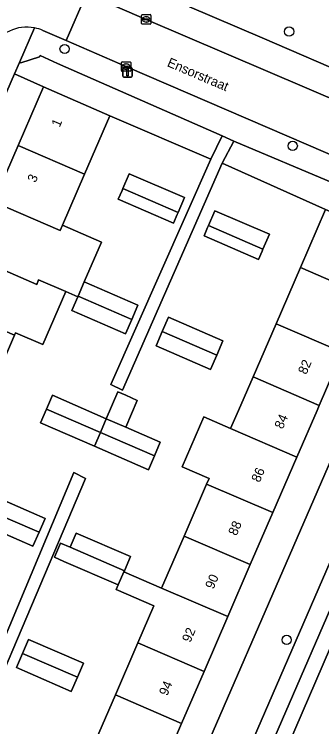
# Model space of a CAD drawing. Extents: x 162803 to 163818, y 381639 to 382475.
# Drawn here: x 163402 to 163434.4, y 381966.6 to 382041.9 of the extents above; entities that cross this region are included whole.
import ezdxf

# ---------------------------------------------------------------- set-up
doc = ezdxf.new("R2010")
doc.units = 0
for name, color, linetype in [('IMGEO_Boom', 7, 'Continuous'), ('IMGEO_Erf', 7, 'Continuous'), ('IMGEO_Groenvoorziening', 7, 'Continuous'), ('IMGEO_Haag', 7, 'Continuous'), ('IMGEO_Kolk', 7, 'Continuous'), ('IMGEO_Lichtmast', 7, 'Continuous'), ('IMGEO_Openbare_ruimte_label', 7, 'Continuous'), ('IMGEO_Pand', 7, 'Continuous'), ('IMGEO_Pand_nummerreeks', 7, 'Continuous'), ('IMGEO_Parkeervlak_open', 7, 'Continuous'), ('IMGEO_Rijbaan_lokaal_gesloten', 7, 'Continuous'), ('IMGEO_Rijbaan_lokaal_open', 7, 'Continuous'), ('IMGEO_Voetpad_open', 7, 'Continuous')]:
    doc.layers.add(name, color=color, linetype=linetype)

msp = doc.modelspace()

# ---------------------------------------------------------------- linework, layer by layer
at = {"layer": 'IMGEO_Boom'}
for centre in [(163430.968, 382040.035), (163407.282, 382038.195), (163431.347, 382027.951), (163430.708, 381975.758)]:
    msp.add_circle(centre, 0.489, dxfattribs=at)
at = {"layer": 'IMGEO_Erf'}
for points in [[(163375.378, 381965.799), (163377.943, 381971.71), (163380.408, 381977.389), (163382.815, 381982.936), (163385.215, 381988.466), (163387.622, 381994.011), (163390.096, 381999.712), (163390.221, 382000), (163392.53, 382005.32), (163394.995, 382011), (163397.324, 382016.367), (163399.791, 382022.051), (163402.373, 382028.001), (163405.057, 382034.185), (163401.999, 382035.565), (163386.539, 382000), (163372.282, 381967.202), (163371.488, 381965.375)], [(163410.191, 381964.291), (163412.636, 381969.948), (163415.013, 381975.447), (163416.712, 381979.377), (163412.736, 381981.095), (163412.946, 381981.58), (163407.207, 381984.06), (163406.213, 381984.489), (163406.859, 381985.984), (163407.853, 381985.555), (163408.499, 381987.051), (163414.238, 381984.571), (163413.592, 381983.075), (163413.542, 381982.959), (163417.518, 381981.24), (163419.892, 381986.734), (163422.267, 381992.228), (163422.52, 381992.813), (163419.68, 381994.041), (163421.96, 381999.315), (163424.8, 381998.088), (163425.627, 382000), (163427.165, 382003.558), (163429.587, 382009.162), (163432.155, 382015.101), (163434.813, 382021.25), (163423.919, 382026.134), (163413.394, 382002.133), (163412.162, 382002.743), (163422.716, 382026.564), (163412.066, 382031.142), (163409.383, 382024.96), (163407.044, 382019.57), (163411.172, 382017.779), (163409.353, 382013.587), (163415.013, 382011.131), (163414.356, 382009.616), (163413.698, 382008.102), (163408.039, 382010.558), (163408.669, 382012.01), (163407.399, 382012.561), (163404.966, 382006.953), (163402.107, 382008.193), (163402.005, 382007.958), (163399.541, 382002.278)], [(163436.568, 382006.144), (163434.146, 382000.54), (163433.912, 382000), (163431.781, 381995.071), (163429.248, 381989.211), (163426.873, 381983.717), (163424.498, 381978.223), (163421.994, 381972.43), (163419.617, 381966.931), (163417.171, 381961.274)], [(163415.261, 381948.361), (163437.67, 382000)], [(163392.636, 381956.168), (163408.252, 381993.455), (163409.501, 381992.822), (163393.719, 381955.697)]]:
    msp.add_lwpolyline(points, dxfattribs=at)
for points in [[(163412.937, 382022.312), (163413.338, 382023.244), (163413.431, 382023.459), (163414.096, 382025.004), (163419.93, 382022.493), (163419.259, 382020.931), (163419.166, 382020.716), (163418.772, 382019.801)], [(163422.465, 382019.541), (163423.137, 382021.104), (163428.889, 382018.629), (163428.209, 382017.049), (163428.121, 382016.844), (163427.742, 382015.962), (163421.99, 382018.436), (163422.374, 382019.328)], [(163416.928, 382006.823), (163417.588, 382008.344), (163418.249, 382009.866), (163423.991, 382007.374), (163423.331, 382005.852), (163422.67, 382004.331)], [(163410.42, 381996.22), (163404.723, 381998.693), (163405.355, 382000.148), (163405.986, 382001.602), (163411.683, 381999.129), (163412.913, 382001.96), (163413.728, 382001.606), (163414.948, 382001.06), (163413.725, 381998.242), (163417.38, 381996.655), (163416.749, 381995.201), (163416.117, 381993.746)], [(163404.583, 381987.134), (163403.946, 381985.666), (163398.137, 381988.185), (163398.775, 381989.654), (163399.412, 381991.123), (163405.22, 381988.603)], [(163409.285, 381973.299), (163408.638, 381971.808), (163407.99, 381970.316), (163402.194, 381972.832), (163402.841, 381974.324), (163403.488, 381975.815)]]:
    msp.add_lwpolyline(points, close=True, dxfattribs=at)
at = {"layer": 'IMGEO_Groenvoorziening'}
for points in [[(163425.697, 382054.699), (163420.454, 382042.652), (163428.107, 382039.359), (163438.211, 382035.013), (163449.05, 382030.35), (163453.565, 382041.904), (163452.311, 382043.913), (163447.838, 382051.076), (163440.6, 382054.08), (163438.716, 382049.427), (163433.421, 382051.571)], [(163406.543, 382036.647), (163404.69, 382037.496), (163404.617, 382037.351), (163402.669, 382036.714), (163402.515, 382036.752), (163401.999, 382035.565), (163405.057, 382034.185), (163412.066, 382031.142), (163422.716, 382026.564), (163423.891, 382029.027)], [(163425.146, 382028.468), (163423.919, 382026.134), (163434.813, 382021.25), (163441.794, 382018.234), (163445.009, 382016.913), (163446.165, 382019.577)]]:
    msp.add_lwpolyline(points, close=True, dxfattribs=at)
at = {"layer": 'IMGEO_Haag'}
for points in [[(163406.543, 382036.647), (163404.69, 382037.496), (163404.617, 382037.351), (163402.669, 382036.714), (163402.515, 382036.752), (163401.999, 382035.565), (163405.057, 382034.185), (163412.066, 382031.142), (163422.716, 382026.564), (163423.891, 382029.027)], [(163425.146, 382028.468), (163423.919, 382026.134), (163434.813, 382021.25), (163441.794, 382018.234), (163445.009, 382016.913), (163446.165, 382019.577)]]:
    msp.add_lwpolyline(points, close=True, dxfattribs=at)
at = {"layer": 'IMGEO_Kolk'}
for p, q in [((163415.394, 382040.895), (163415.394, 382041.747)), ((163415.469, 382041.821), (163416.321, 382041.821)), ((163415.696, 382041.364), (163416.094, 382041.364)), ((163415.882, 382041.601), (163415.907, 382041.601)), ((163416.395, 382041.747), (163416.395, 382040.895)), ((163416.321, 382040.821), (163415.469, 382040.821)), ((163415.653, 382041.315), (163415.653, 382041.327)), ((163416.091, 382041.278), (163415.693, 382041.278)), ((163415.905, 382041.041), (163415.88, 382041.041)), ((163416.137, 382041.327), (163416.137, 382041.315)), ((163413.342, 382036.832), (163414.194, 382036.832)), ((163413.267, 382035.906), (163413.267, 382036.758)), ((163413.526, 382036.326), (163413.526, 382036.338)), ((163413.964, 382036.289), (163413.566, 382036.289)), ((163413.569, 382036.375), (163413.967, 382036.375)), ((163413.755, 382036.612), (163413.78, 382036.612)), ((163414.01, 382036.338), (163414.01, 382036.326)), ((163414.268, 382036.758), (163414.268, 382035.906)), ((163414.194, 382035.832), (163413.342, 382035.832)), ((163413.778, 382036.052), (163413.753, 382036.052))]:
    msp.add_line(p, q, dxfattribs=at)
for points in [[(163415.394, 382040.895), (163415.394, 382041.747)], [(163415.469, 382041.821), (163416.321, 382041.821)], [(163416.395, 382041.747), (163416.395, 382040.895)], [(163416.321, 382040.821), (163415.469, 382040.821)], [(163413.342, 382036.832), (163414.194, 382036.832)], [(163413.267, 382035.906), (163413.267, 382036.758)], [(163414.268, 382036.758), (163414.268, 382035.906)], [(163414.194, 382035.832), (163413.342, 382035.832)]]:
    msp.add_lwpolyline(points, dxfattribs=at)
for centre, radius, start, end in [((163415.471, 382041.745), 0.0765, 91.55205, 178.44795), ((163415.471, 382041.745), 0.0765, 91.55205, 178.44795), ((163415.693, 382041.324), 0.0403, 85.87752, 175.75265), ((163416.098, 382041.326), 0.0386, 1.73085, 96.63898), ((163416.319, 382041.745), 0.0765, 1.55205, 88.44795), ((163416.319, 382041.745), 0.0765, 1.55205, 88.44795), ((163415.471, 382040.897), 0.0765, 181.55205, 268.44795), ((163415.471, 382040.897), 0.0765, 181.55205, 268.44795), ((163415.69, 382041.314), 0.0366, 178.93798, 274.71019), ((163416.094, 382041.321), 0.043, 264.86636, 352.45326), ((163416.319, 382040.897), 0.0765, 271.55205, 358.44795), ((163416.319, 382040.897), 0.0765, 271.55205, 358.44795), ((163413.344, 382036.756), 0.0765, 91.55205, 178.44795), ((163413.344, 382036.756), 0.0765, 91.55205, 178.44795), ((163414.192, 382036.756), 0.0765, 1.55205, 88.44795), ((163414.192, 382036.756), 0.0765, 1.55205, 88.44795), ((163413.566, 382036.335), 0.0403, 85.87752, 175.75265), ((163413.563, 382036.325), 0.0366, 178.93798, 274.71019), ((163413.967, 382036.332), 0.043, 264.86636, 352.45326), ((163413.971, 382036.337), 0.0386, 1.73085, 96.63898), ((163413.344, 382035.908), 0.0765, 181.55205, 268.44795), ((163413.344, 382035.908), 0.0765, 181.55205, 268.44795), ((163414.192, 382035.908), 0.0765, 271.55205, 358.44795), ((163414.192, 382035.908), 0.0765, 271.55205, 358.44795)]:
    msp.add_arc(centre, radius, start, end, dxfattribs=at)
for centre, major_axis, ratio, start_param, end_param in [((163415.881, 382041.321), (-0.387, 0.002), 0.722429, 4.712389, 7.853982), ((163415.906, 382041.321), (-0.39, 0.002), 0.717154, 1.570796, 4.712389), ((163413.754, 382036.332), (-0.387, 0.002), 0.722429, 4.712389, 7.853982), ((163413.779, 382036.332), (-0.39, 0.002), 0.717154, 1.570796, 4.712389)]:
    msp.add_ellipse(centre, major_axis=major_axis, ratio=ratio, start_param=start_param, end_param=end_param, dxfattribs=at)
at = {"layer": 'IMGEO_Lichtmast'}
for p, q in [((163413.426, 382035.321), (163413.426, 382036.121)), ((163413.426, 382036.121), (163413.426, 382035.321)), ((163413.526, 382036.221), (163414.316, 382036.221)), ((163414.316, 382036.221), (163413.526, 382036.221)), ((163414.416, 382036.121), (163414.416, 382035.321)), ((163414.416, 382035.321), (163414.416, 382036.121)), ((163414.316, 382035.221), (163413.526, 382035.221)), ((163413.526, 382035.221), (163414.316, 382035.221))]:
    msp.add_line(p, q, dxfattribs=at)
msp.add_lwpolyline([(163413.846, 382036.096), (163413.996, 382036.096), (163413.996, 382035.346), (163413.846, 382035.346), (163413.846, 382036.096)], dxfattribs=at)
for centre, start, end in [((163413.526, 382036.121), 90, 180), ((163413.526, 382036.121), 90, 180), ((163414.316, 382036.121), 0, 90), ((163414.316, 382036.121), 360, 90), ((163413.526, 382035.321), 180, 270), ((163413.526, 382035.321), 180, 270), ((163414.316, 382035.321), 270, 0), ((163414.316, 382035.321), 270, 0)]:
    msp.add_arc(centre, 0.1, start, end, dxfattribs=at)
at = {"layer": 'IMGEO_Pand'}
for points in [[(163402.373, 382028.001), (163409.383, 382024.96), (163412.066, 382031.142), (163405.057, 382034.185)], [(163409.383, 382024.96), (163402.373, 382028.001), (163399.791, 382022.051), (163406.801, 382019.009), (163407.044, 382019.57)], [(163414.096, 382025.004), (163413.431, 382023.459), (163419.259, 382020.931), (163419.93, 382022.493)], [(163413.431, 382023.459), (163413.338, 382023.244), (163412.937, 382022.312), (163418.772, 382019.801), (163419.166, 382020.716), (163419.259, 382020.931)], [(163407.044, 382019.57), (163406.801, 382019.009), (163399.791, 382022.051), (163397.324, 382016.367), (163404.334, 382013.325), (163404.541, 382013.801), (163407.399, 382012.561), (163408.669, 382012.01), (163408.696, 382012.072), (163409.353, 382013.587), (163411.172, 382017.779)], [(163423.137, 382021.104), (163422.465, 382019.541), (163428.209, 382017.049), (163428.889, 382018.629)], [(163439.136, 382012.084), (163441.794, 382018.234), (163434.813, 382021.25), (163432.155, 382015.101)], [(163422.465, 382019.541), (163422.374, 382019.328), (163421.99, 382018.436), (163427.742, 382015.962), (163428.121, 382016.844), (163428.209, 382017.049)], [(163407.399, 382012.561), (163404.541, 382013.801), (163404.334, 382013.325), (163397.324, 382016.367), (163394.995, 382011), (163402.005, 382007.958), (163402.107, 382008.193), (163404.966, 382006.953)], [(163436.568, 382006.144), (163439.136, 382012.084), (163432.155, 382015.101), (163429.587, 382009.162)], [(163408.696, 382012.072), (163414.356, 382009.616), (163415.013, 382011.131), (163409.353, 382013.587)], [(163408.696, 382012.072), (163408.669, 382012.01), (163408.039, 382010.558), (163413.698, 382008.102), (163414.356, 382009.616)], [(163399.541, 382002.278), (163402.005, 382007.958), (163394.995, 382011), (163392.53, 382005.32)], [(163417.588, 382008.344), (163423.331, 382005.852), (163423.991, 382007.374), (163418.249, 382009.866)], [(163436.568, 382006.144), (163429.587, 382009.162), (163427.165, 382003.558), (163434.146, 382000.54)], [(163417.588, 382008.344), (163416.928, 382006.823), (163422.67, 382004.331), (163423.331, 382005.852)], [(163431.781, 381995.071), (163433.912, 382000), (163434.146, 382000.54), (163427.165, 382003.558), (163425.627, 382000), (163424.8, 381998.088)], [(163405.355, 382000.148), (163411.052, 381997.674), (163411.683, 381999.129), (163405.986, 382001.602)], [(163414.948, 382001.06), (163413.728, 382001.606), (163412.913, 382001.96), (163411.683, 381999.129), (163413.725, 381998.242)], [(163405.355, 382000.148), (163404.723, 381998.693), (163410.42, 381996.22), (163411.052, 381997.674)], [(163431.781, 381995.071), (163424.8, 381998.088), (163421.96, 381999.315), (163419.68, 381994.041), (163422.52, 381992.813), (163422.267, 381992.228), (163429.248, 381989.211)], [(163413.725, 381998.242), (163411.683, 381999.129), (163411.052, 381997.674), (163416.749, 381995.201), (163417.38, 381996.655)], [(163411.052, 381997.674), (163410.42, 381996.22), (163416.117, 381993.746), (163416.749, 381995.201)], [(163426.873, 381983.717), (163429.248, 381989.211), (163422.267, 381992.228), (163419.892, 381986.734)], [(163398.775, 381989.654), (163404.583, 381987.134), (163405.22, 381988.603), (163399.412, 381991.123)], [(163398.775, 381989.654), (163398.137, 381988.185), (163403.946, 381985.666), (163404.583, 381987.134)], [(163407.853, 381985.555), (163413.592, 381983.075), (163414.238, 381984.571), (163408.499, 381987.051)], [(163424.498, 381978.223), (163426.873, 381983.717), (163419.892, 381986.734), (163417.518, 381981.24)], [(163407.853, 381985.555), (163406.859, 381985.984), (163406.213, 381984.489), (163407.207, 381984.06), (163412.946, 381981.58), (163413.542, 381982.959), (163413.592, 381983.075)], [(163424.498, 381978.223), (163417.518, 381981.24), (163413.542, 381982.959), (163412.946, 381981.58), (163412.736, 381981.095), (163416.712, 381979.377), (163415.013, 381975.447), (163421.994, 381972.43)], [(163402.841, 381974.324), (163408.638, 381971.808), (163409.285, 381973.299), (163403.488, 381975.815)], [(163412.636, 381969.948), (163419.617, 381966.931), (163421.994, 381972.43), (163415.013, 381975.447)], [(163402.841, 381974.324), (163402.194, 381972.832), (163407.99, 381970.316), (163408.638, 381971.808)], [(163412.636, 381969.948), (163410.191, 381964.291), (163417.171, 381961.274), (163419.617, 381966.931)]]:
    msp.add_lwpolyline(points, close=True, dxfattribs=at)
at = {"layer": 'IMGEO_Parkeervlak_open'}
msp.add_lwpolyline([(163449.61, 382012.542), (163447.467, 382011.45), (163446.924, 382010.886), (163442.21, 382000), (163421.084, 381951.215), (163421.068, 381950.433), (163421.928, 381948.171), (163444.392, 382000), (163447.348, 382006.821)], close=True, dxfattribs=at)
at = {"layer": 'IMGEO_Rijbaan_lokaal_gesloten'}
for points in [[(163403.398, 381901.092), (163423.149, 381946.753), (163442.972, 381992.695), (163451.013, 382011.748), (163453.553, 382018.806), (163457.574, 382031.579), (163457.618, 382031.669), (163456.14, 382032.294), (163455.987, 382032.057), (163455.311, 382030.085), (163454.05, 382026.481), (163450.707, 382015.578), (163449.61, 382012.542), (163447.348, 382006.821), (163444.392, 382000), (163421.928, 381948.171), (163421.397, 381947.003), (163420.132, 381944.148), (163413.671, 381929.232), (163412.342, 381925.941)], [(163412.004, 381907.726), (163431.05, 381951.693), (163449.038, 381993.259), (163453.694, 382003.844), (163457.08, 382012.454), (163459.619, 382019.017), (163461.877, 382023.605), (163464.722, 382028.665), (163457.618, 382031.669), (163457.574, 382031.579), (163453.553, 382018.806), (163451.013, 382011.748), (163442.972, 381992.695), (163423.149, 381946.753), (163403.398, 381901.092)]]:
    msp.add_lwpolyline(points, dxfattribs=at)
at = {"layer": 'IMGEO_Rijbaan_lokaal_open'}
for points in [[(163404.98, 382040.151), (163407.444, 382039.08), (163409.601, 382044.051), (163409.231, 382044.212)], [(163415.894, 382041.32), (163409.601, 382044.051), (163407.444, 382039.08), (163413.933, 382036.26), (163439.148, 382025.378), (163446.837, 382022.1), (163447.666, 382021.737)], [(163448.437, 382027.35), (163448.265, 382027.42), (163447.698, 382027.649), (163441.305, 382030.418), (163415.894, 382041.32)]]:
    msp.add_lwpolyline(points, dxfattribs=at)
for centre, radius, start, end in [((163403.291, 382036.298), 4.207, 78.74215, 152.89262), ((163403.283, 382036.272), 4.233, 66.37148, 78.71012)]:
    msp.add_arc(centre, radius, start, end, dxfattribs=at)
at = {"layer": 'IMGEO_Voetpad_open'}
for points in [[(163428.107, 382039.359), (163420.454, 382042.652), (163418.001, 382043.707), (163409.048, 382047.558), (163408.416, 382049.247), (163407.094, 382046.208)], [(163409.231, 382044.212), (163409.601, 382044.051), (163415.894, 382041.32), (163441.305, 382030.418), (163447.698, 382027.649), (163448.265, 382027.42), (163449.05, 382030.35), (163438.211, 382035.013), (163428.107, 382039.359)], [(163386.539, 382000), (163401.999, 382035.565), (163402.515, 382036.752), (163404.112, 382040.424)], [(163404.112, 382040.424), (163402.515, 382036.752), (163402.669, 382036.714), (163404.617, 382037.351), (163404.69, 382037.496), (163406.543, 382036.647), (163423.891, 382029.027), (163425.146, 382028.468), (163446.165, 382019.577), (163447.666, 382021.737), (163446.837, 382022.1), (163439.148, 382025.378), (163413.933, 382036.26)], [(163413.933, 382036.26), (163407.444, 382039.08), (163404.98, 382040.151)], [(163447.666, 382021.737), (163446.165, 382019.577), (163445.009, 382016.913), (163437.67, 382000), (163415.261, 381948.361), (163414.525, 381946.665), (163414.224, 381941.814)], [(163420.132, 381944.148), (163421.397, 381947.003), (163421.928, 381948.171), (163421.068, 381950.433), (163421.084, 381951.215), (163442.21, 382000)]]:
    msp.add_lwpolyline(points, dxfattribs=at)
for points in [[(163423.919, 382026.134), (163425.146, 382028.468), (163423.891, 382029.027), (163422.716, 382026.564), (163412.162, 382002.743), (163413.394, 382002.133)], [(163409.501, 381992.822), (163408.252, 381993.455), (163392.636, 381956.168), (163393.719, 381955.697)]]:
    msp.add_lwpolyline(points, close=True, dxfattribs=at)
for centre, radius, start, end in [((163403.291, 382036.298), 4.207, 78.74215, 152.89262), ((163403.283, 382036.272), 4.233, 66.37148, 78.71012)]:
    msp.add_arc(centre, radius, start, end, dxfattribs=at)

# ---------------------------------------------------------------- texts
at = {"layer": 'IMGEO_Openbare_ruimte_label'}
msp.add_text('Ensorstraat', height=1, rotation=336.84657, dxfattribs=at).set_placement((163418.023, 382036.398))
at = {"layer": 'IMGEO_Pand_nummerreeks'}
for s, rotation, p in [('1', 66.53953, (163406.755, 382029.859)), ('3', 66.53759, (163404.216, 382024.008)), ('82', 66.62265, (163432.777, 382003.728)), ('84', 66.62199, (163430.286, 381997.963)), ('86', 66.62353, (163427.85, 381992.328)), ('88', 66.62199, (163425.414, 381986.693)), ('90', 66.62199, (163422.978, 381981.057)), ('92', 66.62353, (163420.538, 381975.416)), ('94', 66.62199, (163418.104, 381969.781))]:
    msp.add_text(s, height=1, rotation=rotation, dxfattribs=at).set_placement(p)

doc.saveas('drawing.dxf')
